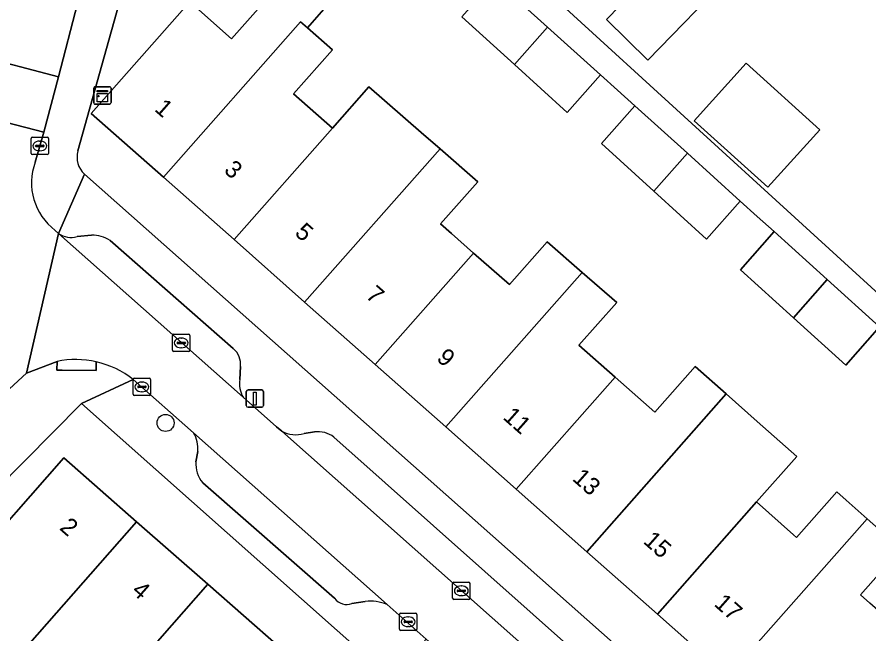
# Model space of a CAD drawing. Extents: x 163147 to 163550, y 380933 to 381639.
# Drawn here: x 163344.59 to 163393.71, y 381091.67 to 381127.22 of the extents above; entities that cross this region are included whole.
import ezdxf

# ---------------------------------------------------------------- set-up
doc = ezdxf.new("R2010")
doc.units = 0
for name, color, linetype in [('IMGEO_Boom', 7, 'Continuous'), ('IMGEO_Erf', 7, 'Continuous'), ('IMGEO_Kast', 7, 'Continuous'), ('IMGEO_Kolk', 7, 'Continuous'), ('IMGEO_Lichtmast', 7, 'Continuous'), ('IMGEO_Pand', 7, 'Continuous'), ('IMGEO_Pand_nummerreeks', 7, 'Continuous'), ('IMGEO_Parkeervlak_open', 7, 'Continuous'), ('IMGEO_Rijbaan_lokaal_open', 7, 'Continuous'), ('IMGEO_Voetpad_open', 7, 'Continuous')]:
    doc.layers.add(name, color=color, linetype=linetype)

msp = doc.modelspace()

# ---------------------------------------------------------------- linework, layer by layer
at = {"layer": 'IMGEO_Boom'}
msp.add_circle((163353.157, 381103.826), 0.489, dxfattribs=at)
at = {"layer": 'IMGEO_Erf'}
for points in [[(163405.112, 381138.132), (163383.208, 381135.155), (163376.227, 381127.71), (163410.346, 381096.583), (163410.46, 381096.538), (163410.598, 381096.53), (163410.637, 381096.56), (163410.688, 381096.652), (163410.727, 381096.771)], [(163380.971, 381124.745), (163378.57, 381127.072), (163380.121, 381128.672), (163379.036, 381129.725), (163382.304, 381133.096), (163383.39, 381132.043), (163385.791, 381129.715)], [(163390.878, 381120.729), (163387.882, 381117.409), (163383.641, 381121.235), (163386.637, 381124.555)], [(163358.198, 381080.749), (163356.026, 381082.658), (163354.449, 381080.863), (163353.835, 381080.164), (163351.809, 381081.943), (163349.777, 381083.729), (163350.394, 381084.431), (163351.995, 381086.253), (163349.921, 381088.076), (163347.275, 381090.401), (163345.676, 381088.581), (163345.057, 381087.876), (163343.596, 381089.159), (163341.77, 381090.764), (163342.391, 381091.471), (163344.009, 381093.312), (163341.641, 381095.393), (163347.291, 381101.823), (163351.485, 381098.137), (163355.592, 381094.529), (163359.698, 381090.921), (163363.895, 381087.233), (163360.595, 381083.477)]]:
    msp.add_lwpolyline(points, close=True, dxfattribs=at)
for points in [[(163353.219, 381137.835), (163348.095, 381119.502)], [(163385.582, 381089.213), (163381.514, 381092.81), (163377.445, 381096.408), (163373.376, 381100.005), (163369.307, 381103.603), (163365.239, 381107.2), (163361.171, 381110.797), (163357.102, 381114.395), (163353.033, 381117.992), (163348.873, 381121.67), (163354.549, 381128.09), (163356.961, 381125.957), (163361.089, 381130.626)], [(163363.22, 381128.774), (163361.33, 381126.6), (163362.785, 381125.334), (163360.539, 381122.793), (163362.776, 381120.816), (163364.882, 381123.199), (163367.897, 381120.576), (163368.98, 381119.634), (163371.168, 381117.731), (163369.017, 381115.298), (163369.639, 381114.748), (163370.914, 381113.621), (163372.977, 381111.797), (163375.156, 381114.261), (163377.175, 381112.505), (163379.168, 381110.772), (163376.989, 381108.307), (163379.08, 381106.458), (163381.363, 381104.439), (163383.692, 381107.073), (163385.476, 381105.496), (163387.267, 381103.912), (163389.545, 381101.898), (163387.229, 381099.277), (163389.37, 381097.383), (163389.541, 381097.232), (163391.858, 381099.853), (163392.393, 381099.38), (163393.614, 381098.301), (163395.576, 381096.566), (163393.233, 381093.916), (163393.769, 381093.442)], [(163389.354, 381109.884), (163386.299, 381112.656), (163388.243, 381114.856), (163387.274, 381115.73), (163386.291, 381116.617), (163384.353, 381114.423), (163381.31, 381117.184), (163378.288, 381119.927), (163380.211, 381122.103), (163379.209, 381123.008), (163378.228, 381123.894), (163376.309, 381121.722), (163373.266, 381124.483), (163370.238, 381127.231)], [(163348.475, 381118.157), (163412.679, 381061.277), (163413.36, 381064.962), (163417.698, 381085.92), (163417.846, 381087.332), (163416.123, 381085.594), (163413.144, 381088.297), (163415.16, 381090.565), (163414.131, 381091.494), (163413.141, 381092.387), (163411.13, 381090.125), (163408.025, 381092.942), (163405.283, 381095.431), (163407.28, 381097.676), (163404.687, 381100.016), (163402.696, 381097.778), (163397.399, 381102.584), (163394.382, 381105.322), (163396.345, 381107.544), (163395.338, 381108.453), (163394.328, 381109.364), (163392.37, 381107.148), (163389.354, 381109.884)], [(163430.25, 381032.233), (163348.313, 381104.939), (163331.837, 381088.308)]]:
    msp.add_lwpolyline(points, dxfattribs=at)
msp.add_arc((163349.436, 381119.155), 1.386, 165.4865, 226.0664, dxfattribs=at)
at = {"layer": 'IMGEO_Kast'}
for p, q in [((163349.085, 381123.204), (163349.926, 381123.204)), ((163349.926, 381123.204), (163349.085, 381123.204)), ((163350.01, 381123.129), (163350.01, 381122.288)), ((163350.01, 381122.288), (163350.01, 381123.129)), ((163349.01, 381122.279), (163349.01, 381123.12)), ((163349.01, 381123.12), (163349.01, 381122.279)), ((163349.935, 381122.204), (163349.094, 381122.204)), ((163349.094, 381122.204), (163349.935, 381122.204))]:
    msp.add_line(p, q, dxfattribs=at)
for points in [[(163349.205, 381122.994), (163349.805, 381122.994), (163349.805, 381122.909), (163349.205, 381122.909), (163349.205, 381122.994)], [(163349.205, 381122.819), (163349.805, 381122.819), (163349.805, 381122.33), (163349.205, 381122.33), (163349.205, 381122.819)]]:
    msp.add_lwpolyline(points, dxfattribs=at)
msp.add_circle((163349.289, 381122.668), 0.0377, dxfattribs=at)
for centre, start, end in [((163349.088, 381123.126), 92.4484, 184.2845), ((163349.088, 381123.126), 92.4484, 184.2845), ((163349.932, 381123.126), 2.4484, 94.2845), ((163349.932, 381123.126), 2.4484, 94.2845), ((163349.088, 381122.282), 182.4484, 274.2845), ((163349.088, 381122.282), 182.4484, 274.2845), ((163349.932, 381122.282), 272.4484, 4.2845), ((163349.932, 381122.282), 272.4484, 4.2845)]:
    msp.add_arc(centre, 0.0779, start, end, dxfattribs=at)
at = {"layer": 'IMGEO_Kolk'}
for p, q in [((163345.403, 381119.366), (163345.403, 381120.218)), ((163345.478, 381120.292), (163346.33, 381120.292)), ((163346.404, 381120.218), (163346.404, 381119.366)), ((163345.662, 381119.786), (163345.662, 381119.798)), ((163346.1, 381119.749), (163345.702, 381119.749)), ((163345.705, 381119.835), (163346.103, 381119.835)), ((163345.891, 381120.072), (163345.916, 381120.072)), ((163346.146, 381119.798), (163346.146, 381119.786)), ((163346.33, 381119.292), (163345.478, 381119.292)), ((163345.914, 381119.512), (163345.889, 381119.512)), ((163353.634, 381108.939), (163354.486, 381108.939)), ((163353.559, 381108.013), (163353.559, 381108.865)), ((163353.818, 381108.433), (163353.818, 381108.445)), ((163354.256, 381108.396), (163353.858, 381108.396)), ((163353.861, 381108.482), (163354.259, 381108.482)), ((163354.047, 381108.719), (163354.072, 381108.719)), ((163354.302, 381108.445), (163354.302, 381108.433)), ((163354.56, 381108.865), (163354.56, 381108.013)), ((163354.486, 381107.939), (163353.634, 381107.939)), ((163354.07, 381108.159), (163354.045, 381108.159)), ((163351.291, 381105.479), (163351.291, 381106.331)), ((163351.366, 381106.405), (163352.218, 381106.405)), ((163351.593, 381105.948), (163351.991, 381105.948)), ((163351.779, 381106.185), (163351.804, 381106.185)), ((163352.292, 381106.331), (163352.292, 381105.479)), ((163351.55, 381105.899), (163351.55, 381105.911)), ((163351.988, 381105.862), (163351.59, 381105.862)), ((163351.802, 381105.625), (163351.777, 381105.625)), ((163352.034, 381105.911), (163352.034, 381105.899)), ((163352.218, 381105.405), (163351.366, 381105.405)), ((163369.782, 381094.653), (163370.634, 381094.653)), ((163369.707, 381093.727), (163369.707, 381094.579)), ((163369.966, 381094.147), (163369.966, 381094.159)), ((163370.009, 381094.196), (163370.407, 381094.196)), ((163370.195, 381094.433), (163370.22, 381094.433)), ((163370.45, 381094.159), (163370.45, 381094.147)), ((163370.708, 381094.579), (163370.708, 381093.727)), ((163370.634, 381093.653), (163369.782, 381093.653)), ((163370.404, 381094.11), (163370.006, 381094.11)), ((163370.218, 381093.873), (163370.193, 381093.873)), ((163366.644, 381091.941), (163366.644, 381092.793)), ((163366.719, 381092.867), (163367.571, 381092.867)), ((163367.645, 381092.793), (163367.645, 381091.941)), ((163366.903, 381092.361), (163366.903, 381092.373)), ((163367.341, 381092.324), (163366.943, 381092.324)), ((163366.946, 381092.41), (163367.344, 381092.41)), ((163367.132, 381092.647), (163367.157, 381092.647)), ((163367.387, 381092.373), (163367.387, 381092.361)), ((163367.571, 381091.867), (163366.719, 381091.867)), ((163367.155, 381092.087), (163367.13, 381092.087))]:
    msp.add_line(p, q, dxfattribs=at)
for points in [[(163345.403, 381119.366), (163345.403, 381120.218)], [(163345.478, 381120.292), (163346.33, 381120.292)], [(163346.404, 381120.218), (163346.404, 381119.366)], [(163346.33, 381119.292), (163345.478, 381119.292)], [(163353.634, 381108.939), (163354.486, 381108.939)], [(163353.559, 381108.013), (163353.559, 381108.865)], [(163354.56, 381108.865), (163354.56, 381108.013)], [(163354.486, 381107.939), (163353.634, 381107.939)], [(163351.291, 381105.479), (163351.291, 381106.331)], [(163351.366, 381106.405), (163352.218, 381106.405)], [(163352.292, 381106.331), (163352.292, 381105.479)], [(163352.218, 381105.405), (163351.366, 381105.405)], [(163369.782, 381094.653), (163370.634, 381094.653)], [(163369.707, 381093.727), (163369.707, 381094.579)], [(163370.708, 381094.579), (163370.708, 381093.727)], [(163370.634, 381093.653), (163369.782, 381093.653)], [(163366.644, 381091.941), (163366.644, 381092.793)], [(163366.719, 381092.867), (163367.571, 381092.867)], [(163367.645, 381092.793), (163367.645, 381091.941)], [(163367.571, 381091.867), (163366.719, 381091.867)]]:
    msp.add_lwpolyline(points, dxfattribs=at)
for centre, radius, start, end in [((163345.48, 381120.216), 0.0765, 91.552, 178.448), ((163345.48, 381120.216), 0.0765, 91.552, 178.448), ((163346.328, 381120.216), 0.0765, 1.552, 88.448), ((163346.328, 381120.216), 0.0765, 1.552, 88.448), ((163345.702, 381119.795), 0.0403, 85.8775, 175.7526), ((163345.699, 381119.785), 0.0366, 178.938, 274.7102), ((163346.103, 381119.792), 0.043, 264.8664, 352.4533), ((163346.107, 381119.797), 0.0386, 1.7309, 96.639), ((163345.48, 381119.368), 0.0765, 181.552, 268.448), ((163345.48, 381119.368), 0.0765, 181.552, 268.448), ((163346.328, 381119.368), 0.0765, 271.552, 358.448), ((163346.328, 381119.368), 0.0765, 271.552, 358.448), ((163353.636, 381108.863), 0.0765, 91.552, 178.448), ((163353.636, 381108.863), 0.0765, 91.552, 178.448), ((163354.484, 381108.863), 0.0765, 1.552, 88.448), ((163354.484, 381108.863), 0.0765, 1.552, 88.448), ((163353.858, 381108.442), 0.0403, 85.8775, 175.7526), ((163353.855, 381108.432), 0.0366, 178.938, 274.7102), ((163354.259, 381108.439), 0.043, 264.8664, 352.4533), ((163354.263, 381108.444), 0.0386, 1.7309, 96.639), ((163353.636, 381108.015), 0.0765, 181.552, 268.448), ((163353.636, 381108.015), 0.0765, 181.552, 268.448), ((163354.484, 381108.015), 0.0765, 271.552, 358.448), ((163354.484, 381108.015), 0.0765, 271.552, 358.448), ((163351.368, 381106.329), 0.0765, 91.552, 178.448), ((163351.368, 381106.329), 0.0765, 91.552, 178.448), ((163351.59, 381105.908), 0.0403, 85.8775, 175.7526), ((163351.995, 381105.91), 0.0386, 1.7309, 96.639), ((163352.216, 381106.329), 0.0765, 1.552, 88.448), ((163352.216, 381106.329), 0.0765, 1.552, 88.448), ((163351.368, 381105.481), 0.0765, 181.552, 268.448), ((163351.368, 381105.481), 0.0765, 181.552, 268.448), ((163351.587, 381105.898), 0.0366, 178.938, 274.7102), ((163351.991, 381105.905), 0.043, 264.8664, 352.4533), ((163352.216, 381105.481), 0.0765, 271.552, 358.448), ((163352.216, 381105.481), 0.0765, 271.552, 358.448), ((163369.784, 381094.577), 0.0765, 91.552, 178.448), ((163369.784, 381094.577), 0.0765, 91.552, 178.448), ((163370.632, 381094.577), 0.0765, 1.552, 88.448), ((163370.632, 381094.577), 0.0765, 1.552, 88.448), ((163370.006, 381094.156), 0.0403, 85.8775, 175.7526), ((163370.003, 381094.146), 0.0366, 178.938, 274.7102), ((163370.407, 381094.153), 0.043, 264.8664, 352.4533), ((163370.411, 381094.158), 0.0386, 1.7309, 96.639), ((163369.784, 381093.729), 0.0765, 181.552, 268.448), ((163369.784, 381093.729), 0.0765, 181.552, 268.448), ((163370.632, 381093.729), 0.0765, 271.552, 358.448), ((163370.632, 381093.729), 0.0765, 271.552, 358.448), ((163366.721, 381092.791), 0.0765, 91.552, 178.448), ((163366.721, 381092.791), 0.0765, 91.552, 178.448), ((163367.569, 381092.791), 0.0765, 1.552, 88.448), ((163367.569, 381092.791), 0.0765, 1.552, 88.448), ((163366.943, 381092.37), 0.0403, 85.8775, 175.7526), ((163366.94, 381092.36), 0.0366, 178.938, 274.7102), ((163367.344, 381092.367), 0.043, 264.8664, 352.4533), ((163367.348, 381092.372), 0.0386, 1.7309, 96.639), ((163366.721, 381091.943), 0.0765, 181.552, 268.448), ((163366.721, 381091.943), 0.0765, 181.552, 268.448), ((163367.569, 381091.943), 0.0765, 271.552, 358.448), ((163367.569, 381091.943), 0.0765, 271.552, 358.448)]:
    msp.add_arc(centre, radius, start, end, dxfattribs=at)
for centre, major_axis, ratio, start_param, end_param in [((163345.89, 381119.792), (-0.387, 0.002), 0.722429, 4.712389, 7.853982), ((163345.915, 381119.792), (-0.39, 0.002), 0.717154, 1.570796, 4.712389), ((163354.046, 381108.439), (-0.387, 0.002), 0.722429, 4.712389, 7.853982), ((163354.071, 381108.439), (-0.39, 0.002), 0.717154, 1.570796, 4.712389), ((163351.778, 381105.905), (-0.387, 0.002), 0.722429, 4.712389, 7.853982), ((163351.803, 381105.905), (-0.39, 0.002), 0.717154, 1.570796, 4.712389), ((163370.194, 381094.153), (-0.387, 0.002), 0.722429, 4.712389, 7.853982), ((163370.219, 381094.153), (-0.39, 0.002), 0.717154, 1.570796, 4.712389), ((163367.131, 381092.367), (-0.387, 0.002), 0.722429, 4.712389, 7.853982), ((163367.156, 381092.367), (-0.39, 0.002), 0.717154, 1.570796, 4.712389)]:
    msp.add_ellipse(centre, major_axis=major_axis, ratio=ratio, start_param=start_param, end_param=end_param, dxfattribs=at)
at = {"layer": 'IMGEO_Lichtmast'}
for p, q in [((163357.81, 381104.834), (163357.81, 381105.634)), ((163357.81, 381105.634), (163357.81, 381104.834)), ((163357.91, 381105.734), (163358.7, 381105.734)), ((163358.7, 381105.734), (163357.91, 381105.734)), ((163358.8, 381105.634), (163358.8, 381104.834)), ((163358.8, 381104.834), (163358.8, 381105.634)), ((163358.7, 381104.734), (163357.91, 381104.734)), ((163357.91, 381104.734), (163358.7, 381104.734))]:
    msp.add_line(p, q, dxfattribs=at)
msp.add_lwpolyline([(163358.23, 381105.609), (163358.38, 381105.609), (163358.38, 381104.859), (163358.23, 381104.859), (163358.23, 381105.609)], dxfattribs=at)
for centre, start, end in [((163357.91, 381105.634), 90, 180), ((163357.91, 381105.634), 90, 180), ((163358.7, 381105.634), 0, 90), ((163358.7, 381105.634), 360, 90), ((163357.91, 381104.834), 180, 270), ((163357.91, 381104.834), 180, 270), ((163358.7, 381104.834), 270, 0), ((163358.7, 381104.834), 270, 0)]:
    msp.add_arc(centre, 0.1, start, end, dxfattribs=at)
at = {"layer": 'IMGEO_Pand'}
for points in [[(163385.791, 381129.715), (163383.39, 381132.043), (163382.304, 381133.096), (163379.036, 381129.725), (163380.121, 381128.672), (163378.57, 381127.072), (163380.971, 381124.745)], [(163360.94, 381126.939), (163361.33, 381126.6), (163363.22, 381128.774), (163362.727, 381129.202), (163361.089, 381130.626), (163356.961, 381125.957), (163354.549, 381128.09), (163348.873, 381121.67), (163353.033, 381117.992)], [(163372.142, 381129.385), (163370.238, 381127.231), (163373.266, 381124.483), (163375.177, 381126.646)], [(163362.776, 381120.816), (163360.539, 381122.793), (163362.785, 381125.334), (163361.33, 381126.6), (163360.94, 381126.939), (163353.033, 381117.992), (163357.102, 381114.395)], [(163378.228, 381123.894), (163375.177, 381126.646), (163373.266, 381124.483), (163376.309, 381121.722)], [(163383.641, 381121.235), (163387.882, 381117.409), (163390.878, 381120.729), (163386.637, 381124.555)], [(163368.98, 381119.634), (163367.897, 381120.576), (163364.882, 381123.199), (163362.776, 381120.816), (163357.102, 381114.395), (163361.171, 381110.797)], [(163380.211, 381122.103), (163378.288, 381119.927), (163381.31, 381117.184), (163383.241, 381119.369)], [(163370.914, 381113.621), (163369.639, 381114.748), (163369.017, 381115.298), (163371.168, 381117.731), (163368.98, 381119.634), (163361.171, 381110.797), (163365.239, 381107.2)], [(163386.291, 381116.617), (163383.241, 381119.369), (163381.31, 381117.184), (163384.353, 381114.423)], [(163388.243, 381114.856), (163386.299, 381112.656), (163389.354, 381109.884), (163391.306, 381112.092)], [(163365.239, 381107.2), (163369.307, 381103.603), (163377.175, 381112.505), (163375.156, 381114.261), (163372.977, 381111.797), (163370.914, 381113.621)], [(163379.08, 381106.458), (163376.989, 381108.307), (163379.168, 381110.772), (163377.175, 381112.505), (163369.307, 381103.603), (163373.376, 381100.005)], [(163394.328, 381109.364), (163391.306, 381112.092), (163389.354, 381109.884), (163392.37, 381107.148)], [(163379.08, 381106.458), (163373.376, 381100.005), (163377.445, 381096.408), (163385.476, 381105.496), (163383.692, 381107.073), (163381.363, 381104.439)], [(163387.229, 381099.277), (163389.545, 381101.898), (163387.267, 381103.912), (163385.476, 381105.496), (163377.445, 381096.408), (163381.514, 381092.81)], [(163351.485, 381098.137), (163347.291, 381101.823), (163341.641, 381095.393), (163344.009, 381093.312), (163342.391, 381091.471), (163341.77, 381090.764), (163343.596, 381089.159), (163344.217, 381089.866)], [(163393.614, 381098.301), (163392.393, 381099.38), (163391.858, 381099.853), (163389.541, 381097.232), (163389.37, 381097.383), (163387.229, 381099.277), (163381.514, 381092.81), (163385.582, 381089.213)], [(163355.592, 381094.529), (163351.485, 381098.137), (163344.217, 381089.866), (163343.596, 381089.159), (163345.057, 381087.876), (163345.676, 381088.581), (163347.275, 381090.401), (163349.921, 381088.076)], [(163395.432, 381091.972), (163393.769, 381093.442), (163393.233, 381093.916), (163395.576, 381096.566), (163393.614, 381098.301), (163385.582, 381089.213), (163389.741, 381085.536), (163393.054, 381089.282)], [(163359.698, 381090.921), (163355.592, 381094.529), (163349.921, 381088.076), (163351.995, 381086.253), (163350.394, 381084.431), (163349.777, 381083.729), (163351.809, 381081.943), (163352.425, 381082.644)]]:
    msp.add_lwpolyline(points, close=True, dxfattribs=at)
at = {"layer": 'IMGEO_Parkeervlak_open'}
for points in [[(163346.989, 381114.749), (163357.625, 381105.319)], [(163348.89, 381114.641), (163348.051, 381114.565)], [(163357.061, 381108.11), (163349.952, 381114.334)], [(163357.428, 381106.34), (163357.477, 381107.075)], [(163365.924, 381093.36), (163354.767, 381103.254)], [(163359.851, 381103.345), (163376.424, 381088.651), (163377.537, 381089.906), (163377.316, 381090.152), (163362.865, 381103.01)], [(163361.739, 381103.306), (163361.141, 381103.213)], [(163355.017, 381102.186), (163354.894, 381101.591)], [(163355.295, 381100.367), (163362.905, 381093.729)], [(163363.904, 381093.422), (163364.667, 381093.538)]]:
    msp.add_lwpolyline(points, dxfattribs=at)
for centre, radius, start, end in [((163347.711, 381115.762), 1.244, 234.4956, 285.8457), ((163348.999, 381113.026), 1.618, 53.9054, 93.8479), ((163356.312, 381107.208), 1.173, 353.4969, 50.2967), ((163358.953, 381106.105), 1.543, 171.2337, 210.6081), ((163353.238, 381102.333), 1.785, 355.2799, 31.0695), ((163360.666, 381104.938), 1.789, 242.9141, 285.4009), ((163361.955, 381101.837), 1.485, 52.1934, 98.3496), ((163356.735, 381101.516), 1.842, 177.6807, 218.5983), ((163363.594, 381094.194), 0.831, 213.9804, 291.8544), ((163364.952, 381091.021), 2.533, 67.4278, 96.4524)]:
    msp.add_arc(centre, radius, start, end, dxfattribs=at)
at = {"layer": 'IMGEO_Rijbaan_lokaal_open'}
for points in [[(163354.555, 381152.632), (163349.764, 381153.947), (163348.698, 381150.118), (163343.238, 381129.253), (163342.145, 381125.04), (163346.987, 381123.777), (163348.081, 381128.004), (163349.629, 381133.907), (163350.968, 381139.012), (163351.744, 381141.971), (163353.081, 381147.071), (163353.695, 381149.411)], [(163346.138, 381120.581), (163346.987, 381123.777), (163342.145, 381125.04), (163341.295, 381121.826)]]:
    msp.add_lwpolyline(points, close=True, dxfattribs=at)
for points in [[(163345.643, 381118.859), (163346.138, 381120.581), (163341.295, 381121.826), (163340.318, 381118.106), (163338.283, 381110.344), (163337.355, 381106.775), (163336.678, 381104.171)], [(163331.838, 381093.438), (163332.57, 381094.178), (163343.382, 381105.106), (163345.13, 381106.696), (163346.989, 381114.749), (163346.788, 381114.928)], [(163346.989, 381114.749), (163345.13, 381106.696), (163346.9, 381107.377)], [(163351.292, 381106.335), (163354.767, 381103.254), (163365.924, 381093.36), (163368.184, 381091.357), (163371.576, 381088.351), (163371.869, 381088.089), (163374.14, 381086.075), (163376.424, 381088.651), (163359.851, 381103.345), (163359.545, 381103.611), (163357.625, 381105.319), (163346.989, 381114.749)]]:
    msp.add_lwpolyline(points, dxfattribs=at)
for centre, radius, start, end in [((163348.838, 381117.657), 3.413, 159.3859, 233.0931), ((163347.948, 381102.028), 5.451, 77.1923, 101.0809), ((163347.95, 381102.02), 5.458, 52.2419, 77.2319)]:
    msp.add_arc(centre, radius, start, end, dxfattribs=at)
at = {"layer": 'IMGEO_Voetpad_open'}
for points in [[(163356.417, 381159.792), (163355.84, 381157.594), (163355.385, 381155.82), (163354.555, 381152.632), (163353.695, 381149.411), (163353.081, 381147.071), (163351.744, 381141.971), (163350.968, 381139.012), (163349.629, 381133.907), (163348.081, 381128.004), (163346.987, 381123.777), (163346.138, 381120.581), (163345.643, 381118.859)], [(163348.095, 381119.502), (163353.219, 381137.835), (163353.46, 381138.753), (163353.901, 381140.434)], [(163372.142, 381129.385), (163375.177, 381126.646), (163378.228, 381123.894), (163379.209, 381123.008), (163380.211, 381122.103), (163383.241, 381119.369), (163386.291, 381116.617), (163387.274, 381115.73), (163388.243, 381114.856), (163391.306, 381112.092), (163394.328, 381109.364)], [(163346.788, 381114.928), (163346.989, 381114.749), (163348.475, 381118.157)], [(163348.475, 381118.157), (163346.989, 381114.749)], [(163429.339, 381046.517), (163420.6, 381054.259), (163418.735, 381055.912), (163415.366, 381058.896), (163413.645, 381060.421), (163412.679, 381061.277), (163348.475, 381118.157)], [(163348.051, 381114.565), (163348.89, 381114.641)], [(163349.952, 381114.334), (163357.061, 381108.11)], [(163349.156, 381107.343), (163349.151, 381106.844), (163347.192, 381106.874), (163346.895, 381106.878), (163346.9, 381107.377), (163345.13, 381106.696), (163343.382, 381105.106)], [(163346.9, 381107.377), (163346.895, 381106.878), (163347.192, 381106.874), (163349.151, 381106.844), (163349.156, 381107.343)], [(163357.477, 381107.075), (163357.428, 381106.34)], [(163348.313, 381104.939), (163351.292, 381106.335)], [(163354.767, 381103.254), (163351.292, 381106.335), (163348.313, 381104.939), (163430.25, 381032.233), (163431.364, 381035.276), (163430.742, 381035.835), (163427.947, 381038.346), (163425.074, 381040.927), (163424.908, 381041.074)], [(163357.625, 381105.319), (163359.545, 381103.611), (163359.851, 381103.345)], [(163314.628, 381076.045), (163310.339, 381071.71), (163312.93, 381069.222), (163330.63, 381087.089), (163331.837, 381088.308), (163348.313, 381104.939)], [(163361.141, 381103.213), (163361.739, 381103.306)], [(163362.865, 381103.01), (163377.316, 381090.152), (163377.537, 381089.906)], [(163354.894, 381101.591), (163355.017, 381102.186)], [(163362.905, 381093.729), (163355.295, 381100.367)], [(163364.667, 381093.538), (163363.904, 381093.422)], [(163367.902, 381091.03), (163368.184, 381091.357), (163365.924, 381093.36)]]:
    msp.add_lwpolyline(points, dxfattribs=at)
msp.add_lwpolyline([(163410.727, 381096.771), (163410.688, 381096.652), (163410.637, 381096.56), (163410.598, 381096.53), (163410.46, 381096.538), (163410.346, 381096.583), (163376.227, 381127.71), (163383.208, 381135.155), (163405.112, 381138.132)], close=True, dxfattribs=at)
for centre, radius, start, end in [((163349.436, 381119.155), 1.386, 165.4865, 226.0664), ((163348.838, 381117.657), 3.413, 159.3859, 233.0931), ((163347.711, 381115.762), 1.244, 234.4956, 285.8457), ((163348.999, 381113.026), 1.618, 53.9054, 93.8479), ((163356.312, 381107.208), 1.173, 353.4969, 50.2967), ((163347.948, 381102.028), 5.451, 77.1923, 101.0809), ((163347.95, 381102.02), 5.458, 52.2419, 77.2319), ((163358.953, 381106.105), 1.543, 171.2337, 210.6081), ((163353.238, 381102.333), 1.785, 355.2799, 31.0695), ((163360.666, 381104.938), 1.789, 242.9141, 285.4009), ((163361.955, 381101.837), 1.485, 52.1934, 98.3496), ((163356.735, 381101.516), 1.842, 177.6807, 218.5983), ((163363.594, 381094.194), 0.831, 213.9804, 291.8544), ((163364.952, 381091.021), 2.533, 67.4278, 96.4524)]:
    msp.add_arc(centre, radius, start, end, dxfattribs=at)

# ---------------------------------------------------------------- texts
at = {"layer": 'IMGEO_Pand_nummerreeks'}
for s, rotation, p in [('1', 318.5179, (163352.464, 381121.858)), ('3', 318.5179, (163356.466, 381118.319)), ('5', 318.5179, (163360.553, 381114.706)), ('7', 318.5179, (163364.64, 381111.093)), ('9', 318.5181, (163368.727, 381107.48)), ('11', 318.5181, (163372.554, 381104.096)), ('13', 318.5181, (163376.556, 381100.558)), ('2', 318.6955, (163346.994, 381097.718)), ('15', 318.5179, (163380.643, 381096.944)), ('4', 318.6955, (163351.146, 381094.069)), ('17', 318.5179, (163384.73, 381093.331))]:
    msp.add_text(s, height=1, rotation=rotation, dxfattribs=at).set_placement(p)

doc.saveas('drawing.dxf')
